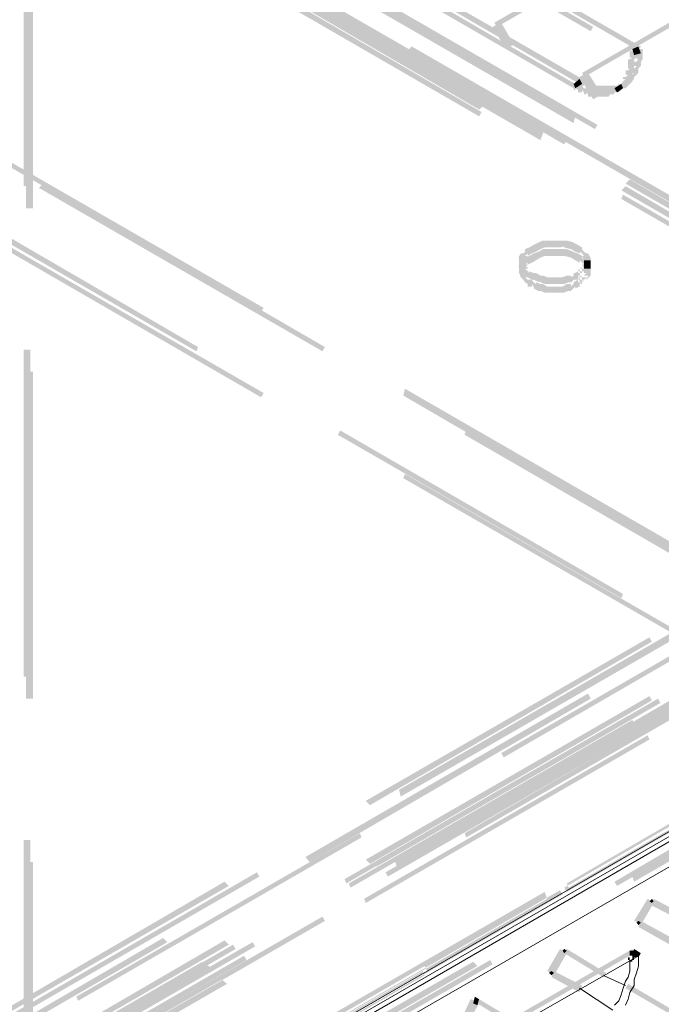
# Model space of a CAD drawing. Header units: millimetres. Extents: x -91 to 1961, y -1152 to 358.
# Tile 642 of 656: x 246 to 258, y 107 to 126. Entities that reach past the tile are written whole.
import ezdxf

# ---------------------------------------------------------------- set-up
doc = ezdxf.new("R2010")
doc.units = ezdxf.units.MM
doc.header["$MEASUREMENT"] = 0
doc.layers.get('0').update_dxf_attribs({"linetype": 'CONTINUOUS'})

msp = doc.modelspace()

# ---------------------------------------------------------------- hatches: boundary and pattern name
at = {"true_color": 0xaaaaaa}
h = msp.add_hatch(color=253, dxfattribs=at)
h.paths.add_polyline_path([(245.589, 103.682), (245.589, 110.035), (245.722, 110.035), (245.722, 103.682)])
h.paths.add_polyline_path([(245.589, 113.212), (245.589, 119.565), (245.722, 119.565), (245.722, 113.212)])
h.paths.add_polyline_path([(245.589, 122.741), (245.589, 129.094), (245.722, 129.094), (245.722, 122.741)])
h.paths.add_polyline_path([(245.589, 132.271), (245.589, 138.624), (245.722, 138.624), (245.722, 132.271)])
h.paths.add_polyline_path([(245.589, 141.801), (245.589, 147.773), (245.722, 147.773), (245.722, 141.801)])
h = msp.add_hatch(color=253, dxfattribs=at)
h.paths.add_polyline_path([(245.771, 147.724), (245.771, 141.371), (245.639, 141.371), (245.639, 147.724)])
h.paths.add_polyline_path([(245.771, 138.194), (245.771, 131.841), (245.639, 131.841), (245.639, 138.194)])
h.paths.add_polyline_path([(245.771, 128.664), (245.771, 122.311), (245.639, 122.311), (245.639, 128.664)])
h.paths.add_polyline_path([(245.771, 119.135), (245.771, 112.781), (245.639, 112.781), (245.639, 119.135)])
h.paths.add_polyline_path([(245.771, 109.605), (245.771, 103.649), (245.639, 103.649), (245.639, 109.605)])
h = msp.add_hatch(color=253, dxfattribs=at)
h.paths.add_polyline_path([(279.307, 110.085), (273.798, 113.261), (273.848, 113.344), (279.357, 110.167)])
h.paths.add_polyline_path([(271.052, 114.816), (265.542, 117.993), (265.592, 118.076), (271.101, 114.899)])
h.paths.add_polyline_path([(262.796, 119.614), (257.286, 122.791), (257.369, 122.874), (262.829, 119.697)])
h.paths.add_polyline_path([(254.54, 124.346), (249.064, 127.523), (249.113, 127.605), (254.623, 124.429)])
h.paths.add_polyline_path([(246.317, 129.144), (240.808, 132.321), (240.857, 132.403), (246.367, 129.227)])
h.paths.add_polyline_path([(238.061, 133.925), (236.44, 134.852), (236.49, 134.935), (238.095, 134.008)])
h = msp.add_hatch(color=253, dxfattribs=at)
h.paths.add_polyline_path([(236.622, 135.017), (242.131, 131.808), (242.082, 131.725), (236.572, 134.935)])
h.paths.add_polyline_path([(244.878, 130.236), (250.387, 127.059), (250.338, 126.977), (244.828, 130.153)])
h.paths.add_polyline_path([(253.134, 125.455), (258.643, 122.278), (258.56, 122.195), (253.051, 125.372)])
h.paths.add_polyline_path([(261.356, 120.706), (266.866, 117.53), (266.816, 117.447), (261.307, 120.624)])
h.paths.add_polyline_path([(269.612, 115.925), (275.121, 112.748), (275.072, 112.666), (269.562, 115.842)])
h.paths.add_polyline_path([(277.868, 111.177), (279.473, 110.25), (279.44, 110.167), (277.835, 111.061)])
h = msp.add_hatch(color=253, dxfattribs=at)
h.paths.add_polyline_path([(279.225, 109.952), (273.715, 113.129), (273.765, 113.212), (279.274, 110.035)])
h.paths.add_polyline_path([(270.969, 114.701), (265.459, 117.877), (265.509, 117.96), (271.002, 114.783)])
h.paths.add_polyline_path([(262.713, 119.482), (257.204, 122.659), (257.286, 122.741), (262.746, 119.565)])
h.paths.add_polyline_path([(254.441, 124.23), (248.981, 127.407), (249.031, 127.49), (254.54, 124.313)])
h.paths.add_polyline_path([(246.234, 129.012), (240.725, 132.188), (240.775, 132.271), (246.268, 129.094)])
h.paths.add_polyline_path([(237.979, 133.793), (236.357, 134.736), (236.407, 134.819), (238.012, 133.876)])
h = msp.add_hatch(color=253, dxfattribs=at)
h.paths.add_polyline_path([(255.218, 121.302), (255.334, 121.302), (255.334, 121.136), (255.218, 121.136)])
h.paths.add_polyline_path([(236.324, 134.604), (236.44, 134.604), (236.44, 134.438), (236.324, 134.438)])
h = msp.add_hatch(color=253, dxfattribs=at)
h.paths.add_polyline_path([(279.225, 109.82), (273.715, 112.963), (273.765, 113.079), (279.274, 109.903)])
h.paths.add_polyline_path([(270.969, 114.568), (265.459, 117.745), (265.509, 117.827), (271.002, 114.651)])
h.paths.add_polyline_path([(262.713, 119.317), (257.204, 122.493), (257.237, 122.576), (262.746, 119.399)])
h.paths.add_polyline_path([(254.441, 124.098), (248.948, 127.274), (249.031, 127.357), (254.49, 124.181)])
h.paths.add_polyline_path([(246.185, 128.846), (240.675, 132.023), (240.775, 132.106), (246.268, 128.929)])
h.paths.add_polyline_path([(237.929, 133.628), (236.357, 134.554), (236.407, 134.637), (238.012, 133.71)])
h = msp.add_hatch(color=253, dxfattribs=at)
h.paths.add_polyline_path([(242.975, 131.89), (248.485, 128.714), (248.435, 128.631), (242.926, 131.808)])
h.paths.add_polyline_path([(251.231, 127.109), (256.74, 123.932), (256.691, 123.85), (251.181, 127.026)])
h.paths.add_polyline_path([(259.487, 122.361), (264.996, 119.184), (264.947, 119.101), (259.454, 122.278)])
h.paths.add_polyline_path([(267.743, 117.579), (272.838, 114.651), (272.789, 114.568), (267.66, 117.497)])
h = msp.add_hatch(color=253, dxfattribs=at)
h.paths.add_polyline_path([(272.789, 114.485), (267.279, 117.662), (267.329, 117.745), (272.838, 114.568)])
h.paths.add_polyline_path([(264.533, 119.234), (259.024, 122.41), (259.073, 122.493), (264.566, 119.317)])
h.paths.add_polyline_path([(256.277, 123.966), (250.768, 127.142), (250.801, 127.274), (256.31, 124.098)])
h.paths.add_polyline_path([(248.005, 128.764), (242.926, 131.725), (242.975, 131.808), (248.054, 128.846)])
h = msp.add_hatch(color=253, dxfattribs=at)
h.paths.add_polyline_path([(272.16, 114.237), (266.651, 117.414), (266.684, 117.497), (272.193, 114.32)])
h.paths.add_polyline_path([(263.888, 118.969), (258.395, 122.146), (258.428, 122.228), (263.937, 119.052)])
h.paths.add_polyline_path([(255.632, 123.717), (250.122, 126.894), (250.172, 127.026), (255.681, 123.85)])
h.paths.add_polyline_path([(247.376, 128.499), (242.297, 131.46), (242.33, 131.56), (247.426, 128.582)])
h = msp.add_hatch(color=253, dxfattribs=at)
h.paths.add_polyline_path([(272.16, 114.138), (266.651, 117.315), (266.684, 117.414), (272.193, 114.237)])
h.paths.add_polyline_path([(263.888, 118.886), (258.395, 122.063), (258.428, 122.146), (263.937, 118.969)])
h.paths.add_polyline_path([(255.632, 123.635), (250.122, 126.811), (250.172, 126.944), (255.681, 123.767)])
h.paths.add_polyline_path([(247.376, 128.416), (242.297, 131.378), (242.33, 131.46), (247.426, 128.499)])
h = msp.add_hatch(color=253, dxfattribs=at)
h.paths.add_polyline_path([(242.38, 131.593), (247.889, 128.416), (247.839, 128.333), (242.33, 131.51)])
h.paths.add_polyline_path([(250.635, 126.811), (256.145, 123.635), (256.095, 123.552), (250.602, 126.729)])
h.paths.add_polyline_path([(258.891, 122.063), (264.401, 118.886), (264.367, 118.804), (258.858, 121.98)])
h.paths.add_polyline_path([(267.147, 117.282), (272.243, 114.353), (272.193, 114.27), (267.064, 117.199)])
h = msp.add_hatch(color=253, dxfattribs=at)
h.paths.add_polyline_path([(272.193, 114.237), (266.684, 117.414), (266.733, 117.497), (272.243, 114.32)])
h.paths.add_polyline_path([(263.937, 118.969), (258.428, 122.146), (258.478, 122.228), (263.97, 119.052)])
h.paths.add_polyline_path([(255.681, 123.767), (250.172, 126.944), (250.255, 127.026), (255.715, 123.85)])
h.paths.add_polyline_path([(247.459, 128.499), (242.38, 131.46), (242.413, 131.56), (247.508, 128.582)])
for points in [[(251.148, 129.012), (256.658, 125.835), (256.608, 125.752), (251.099, 128.929)], [(254.738, 125.918), (260.248, 129.094), (260.297, 129.012), (254.788, 125.835)], [(257.535, 125.372), (252.042, 128.548), (252.075, 128.631), (257.584, 125.455)], [(256.443, 124.942), (261.952, 128.118), (261.985, 128.036), (256.476, 124.859)], [(256.277, 124.644), (252.24, 126.977), (252.29, 127.059), (256.31, 124.727)], [(252.422, 127.142), (256.443, 124.826), (256.393, 124.727), (252.373, 127.059)], [(254.871, 125.918), (255.119, 125.488), (255.036, 125.455), (254.788, 125.885)], [(254.954, 125.405), (254.705, 125.835), (254.788, 125.885), (255.036, 125.455)], [(257.204, 124.694), (257.237, 124.727), (257.237, 124.776), (257.286, 124.776), (257.286, 124.727), (257.336, 124.776), (257.286, 124.776), (257.286, 124.826), (257.336, 124.859), (257.369, 124.859), (257.336, 124.826), (257.336, 124.859), (257.369, 124.859), (257.419, 124.909), (257.452, 124.942), (257.419, 124.942), (257.419, 124.991), (257.419, 125.024), (257.452, 125.024), (257.501, 125.074), (257.452, 125.074), (257.452, 125.107), (257.452, 125.157), (257.501, 125.157), (257.535, 125.206), (257.501, 125.206), (257.501, 125.289), (257.501, 125.322), (257.501, 125.372), (257.501, 125.405), (257.617, 125.405), (257.617, 125.372), (257.617, 125.322), (257.617, 125.289), (257.617, 125.206), (257.584, 125.157), (257.535, 125.107), (257.584, 125.157), (257.584, 125.107), (257.584, 125.074), (257.535, 125.024), (257.501, 124.991), (257.535, 125.024), (257.535, 124.991), (257.535, 124.942), (257.501, 124.909), (257.452, 124.859), (257.419, 124.826), (257.452, 124.859), (257.452, 124.826), (257.369, 124.727), (257.336, 124.727), (257.419, 124.826), (257.419, 124.776), (257.369, 124.727), (257.336, 124.694), (257.286, 124.644), (257.237, 124.644), (257.286, 124.694), (257.237, 124.644)], [(257.584, 125.322), (257.452, 125.289), (257.419, 125.405), (257.535, 125.455)], [(256.443, 124.727), (256.31, 124.644), (256.277, 124.727), (256.393, 124.826)], [(256.658, 124.429), (256.393, 124.859), (256.476, 124.909), (256.74, 124.478)], [(256.393, 124.826), (256.476, 124.826), (256.525, 124.776), (256.558, 124.727), (256.608, 124.694), (256.558, 124.727), (256.608, 124.727), (256.658, 124.727), (256.691, 124.694), (256.74, 124.644), (256.691, 124.694), (256.74, 124.694), (256.823, 124.694), (256.856, 124.694), (256.906, 124.694), (256.955, 124.694), (256.989, 124.694), (257.038, 124.694), (257.071, 124.694), (257.121, 124.694), (257.154, 124.694), (257.121, 124.644), (257.121, 124.694), (257.154, 124.727), (257.204, 124.727), (257.204, 124.611), (257.154, 124.611), (257.237, 124.694), (257.237, 124.644), (257.154, 124.561), (257.121, 124.561), (257.071, 124.561), (257.038, 124.561), (256.989, 124.561), (256.955, 124.561), (256.906, 124.561), (256.856, 124.561), (256.823, 124.561), (256.74, 124.561), (256.691, 124.561), (256.691, 124.611), (256.658, 124.644), (256.658, 124.611), (256.608, 124.611), (256.558, 124.611), (256.558, 124.644), (256.525, 124.694), (256.476, 124.727), (256.476, 124.694), (256.393, 124.694)], [(256.558, 124.942), (256.823, 124.528), (256.74, 124.478), (256.476, 124.909)], [(256.277, 124.727), (256.31, 124.727), (256.36, 124.694), (256.393, 124.644), (256.36, 124.694), (256.443, 124.694), (256.476, 124.644), (256.525, 124.611), (256.476, 124.644), (256.525, 124.644), (256.558, 124.611), (256.608, 124.561), (256.558, 124.611), (256.608, 124.611), (256.658, 124.611), (256.691, 124.611), (256.74, 124.611), (256.773, 124.611), (256.823, 124.611), (256.856, 124.611), (256.906, 124.611), (256.955, 124.611), (256.955, 124.561), (256.989, 124.611), (256.989, 124.644), (257.038, 124.644), (257.071, 124.644), (257.071, 124.528), (257.038, 124.528), (256.989, 124.528), (257.038, 124.561), (256.989, 124.528), (256.955, 124.478), (256.906, 124.478), (256.856, 124.478), (256.823, 124.478), (256.773, 124.478), (256.74, 124.478), (256.691, 124.478), (256.658, 124.478), (256.608, 124.478), (256.558, 124.478), (256.558, 124.528), (256.525, 124.561), (256.525, 124.528), (256.476, 124.528), (256.476, 124.561), (256.443, 124.611), (256.443, 124.561), (256.36, 124.561), (256.36, 124.611), (256.31, 124.644), (256.31, 124.611), (256.277, 124.611)], [(257.237, 124.644), (257.121, 124.561), (257.071, 124.644), (257.204, 124.727)], [(256.476, 121.302), (256.476, 121.352), (256.476, 121.302), (256.443, 121.385), (256.476, 121.385), (256.443, 121.434), (256.393, 121.467), (256.393, 121.434), (256.31, 121.467), (256.227, 121.517), (256.095, 121.55), (256.095, 121.567), (256.012, 121.55), (255.897, 121.55), (255.797, 121.55), (255.681, 121.55), (255.715, 121.55), (255.632, 121.517), (255.549, 121.467), (255.466, 121.434), (255.384, 121.385), (255.384, 121.434), (255.334, 121.385), (255.384, 121.385), (255.334, 121.302), (255.334, 121.352), (255.334, 121.302), (255.218, 121.302), (255.218, 121.352), (255.202, 121.352), (255.251, 121.434), (255.301, 121.434), (255.334, 121.467), (255.334, 121.517), (255.417, 121.55), (255.5, 121.6), (255.599, 121.649), (255.681, 121.682), (255.797, 121.682), (255.897, 121.682), (256.012, 121.682), (256.095, 121.682), (256.145, 121.682), (256.277, 121.649), (256.261, 121.649), (256.36, 121.6), (256.443, 121.55), (256.443, 121.517), (256.476, 121.467), (256.525, 121.434), (256.558, 121.434), (256.608, 121.352), (256.608, 121.302)], [(256.476, 121.136), (256.476, 121.17), (256.476, 121.136), (256.443, 121.219), (256.476, 121.219), (256.443, 121.252), (256.393, 121.302), (256.393, 121.252), (256.31, 121.302), (256.227, 121.352), (256.095, 121.385), (256.012, 121.385), (255.897, 121.385), (255.797, 121.385), (255.681, 121.385), (255.715, 121.385), (255.632, 121.352), (255.549, 121.302), (255.466, 121.252), (255.384, 121.219), (255.384, 121.252), (255.334, 121.219), (255.384, 121.219), (255.334, 121.136), (255.334, 121.17), (255.334, 121.136), (255.218, 121.136), (255.218, 121.17), (255.202, 121.186), (255.251, 121.252), (255.301, 121.252), (255.334, 121.302), (255.334, 121.352), (255.417, 121.385), (255.5, 121.434), (255.599, 121.467), (255.681, 121.517), (255.797, 121.517), (255.897, 121.517), (256.012, 121.517), (256.095, 121.517), (256.145, 121.517), (256.277, 121.467), (256.261, 121.467), (256.36, 121.434), (256.443, 121.385), (256.443, 121.352), (256.476, 121.302), (256.525, 121.252), (256.558, 121.252), (256.608, 121.17), (256.608, 121.186), (256.608, 121.136)], [(255.334, 121.302), (255.334, 121.219), (255.301, 121.219), (255.334, 121.17), (255.384, 121.17), (255.384, 121.136), (255.334, 121.136), (255.384, 121.087), (255.417, 121.054), (255.417, 121.087), (255.5, 121.054), (255.466, 121.054), (255.5, 121.054), (255.549, 121.054), (255.632, 121.004), (255.599, 121.004), (255.632, 121.004), (255.681, 121.004), (255.764, 120.971), (255.715, 120.971), (255.797, 120.971), (255.897, 120.971), (255.979, 120.971), (256.062, 120.971), (256.145, 121.004), (256.227, 121.004), (256.227, 120.971), (256.277, 121.004), (256.277, 121.054), (256.36, 121.054), (256.36, 120.921), (256.277, 120.921), (256.31, 120.971), (256.277, 120.921), (256.227, 120.872), (256.145, 120.872), (256.178, 120.872), (256.095, 120.839), (256.062, 120.839), (255.979, 120.839), (255.897, 120.839), (255.797, 120.839), (255.715, 120.839), (255.632, 120.872), (255.632, 120.888), (255.599, 120.872), (255.582, 120.888), (255.5, 120.921), (255.466, 120.921), (255.384, 120.971), (255.384, 121.004), (255.334, 121.054), (255.301, 121.087), (255.251, 121.136), (255.251, 121.17), (255.301, 121.136), (255.251, 121.17), (255.218, 121.219), (255.218, 121.302)], [(255.334, 121.136), (255.334, 121.087), (255.384, 121.004), (255.384, 120.971), (255.334, 120.971), (255.384, 120.921), (255.417, 120.872), (255.384, 120.921), (255.466, 120.921), (255.5, 120.872), (255.549, 120.839), (255.549, 120.872), (255.632, 120.839), (255.599, 120.839), (255.632, 120.839), (255.681, 120.839), (255.764, 120.789), (255.715, 120.789), (255.797, 120.789), (255.897, 120.789), (255.979, 120.789), (256.062, 120.789), (256.145, 120.839), (256.227, 120.839), (256.227, 120.789), (256.277, 120.839), (256.277, 120.872), (256.36, 120.921), (256.393, 120.789), (256.31, 120.756), (256.31, 120.789), (256.277, 120.756), (256.227, 120.706), (256.145, 120.706), (256.178, 120.706), (256.095, 120.673), (256.062, 120.673), (255.979, 120.673), (255.897, 120.673), (255.797, 120.673), (255.715, 120.673), (255.632, 120.706), (255.599, 120.706), (255.582, 120.706), (255.5, 120.756), (255.5, 120.789), (255.466, 120.839), (255.466, 120.789), (255.384, 120.789), (255.384, 120.839), (255.334, 120.872), (255.301, 120.921), (255.251, 120.971), (255.251, 121.004), (255.251, 120.971), (255.218, 121.054), (255.218, 121.087), (255.218, 121.136)], [(256.476, 121.302), (256.476, 121.136), (256.608, 121.136), (256.608, 121.302)], [(257.799, 108.844), (257.535, 108.43), (257.452, 108.463), (257.716, 108.893)], [(257.799, 108.893), (257.832, 108.844), (257.799, 108.811), (257.75, 108.844)], [(257.832, 108.893), (258.643, 108.463), (258.593, 108.347), (257.799, 108.761)], [(257.501, 108.43), (257.75, 108.844), (257.832, 108.811), (257.584, 108.38)], [(257.535, 108.463), (257.584, 108.43), (257.535, 108.38), (257.501, 108.43)], [(258.676, 107.702), (257.535, 108.347), (257.584, 108.463), (258.726, 107.835)], [(257.452, 107.835), (251.942, 104.658), (251.909, 104.741), (257.419, 107.917)], [(256.095, 107.884), (255.847, 107.454), (255.764, 107.487), (256.012, 107.917)], [(256.095, 107.917), (256.145, 107.884), (256.095, 107.835), (256.062, 107.884)], [(256.145, 107.917), (256.906, 107.454), (256.856, 107.371), (256.095, 107.835)], [(257.535, 107.752), (257.419, 107.835), (257.452, 107.917), (257.584, 107.835)], [(255.797, 107.454), (256.062, 107.884), (256.145, 107.835), (255.897, 107.404)], [(255.847, 107.487), (255.897, 107.454), (255.847, 107.404), (255.797, 107.454)], [(256.393, 107.073), (255.847, 107.371), (255.897, 107.487), (256.443, 107.206)], [(257.336, 107.239), (258.643, 106.478), (258.593, 106.395), (257.286, 107.156)], [(254.358, 106.991), (254.441, 106.941), (254.408, 106.825), (254.325, 106.858)], [(254.408, 106.908), (254.192, 106.428), (254.06, 106.478), (254.275, 106.941)], [(254.11, 106.478), (254.358, 106.908), (254.441, 106.858), (254.192, 106.428)], [(254.441, 106.941), (255.218, 106.478), (255.169, 106.395), (254.408, 106.858)]]:
    msp.add_hatch(color=253, dxfattribs=at).paths.add_polyline_path(points)
h = msp.add_hatch(color=253, dxfattribs=at)
h.paths.add_polyline_path([(236.49, 128.333), (241.999, 125.157), (241.949, 125.074), (236.44, 128.251)])
h.paths.add_polyline_path([(244.745, 123.552), (250.255, 120.375), (250.205, 120.293), (244.712, 123.469)])
h.paths.add_polyline_path([(253.001, 118.804), (258.511, 115.627), (258.428, 115.495), (252.968, 118.671)])
h.paths.add_polyline_path([(261.274, 114.022), (266.766, 110.846), (266.684, 110.763), (261.191, 113.939)])
h = msp.add_hatch(color=253, dxfattribs=at)
h.paths.add_polyline_path([(267.925, 110.002), (262.415, 113.178), (262.448, 113.261), (267.958, 110.085)])
h.paths.add_polyline_path([(259.652, 114.734), (254.159, 117.91), (254.192, 117.993), (259.702, 114.816)])
h.paths.add_polyline_path([(251.396, 119.532), (245.887, 122.708), (245.97, 122.791), (251.446, 119.614)])
h.paths.add_polyline_path([(243.141, 124.263), (237.681, 127.44), (237.714, 127.523), (243.223, 124.346)])
h = msp.add_hatch(color=253, dxfattribs=at)
h.paths.add_polyline_path([(265.459, 110.002), (259.95, 113.178), (260, 113.261), (265.509, 110.085)])
h.paths.add_polyline_path([(257.204, 114.734), (251.694, 117.91), (251.744, 117.993), (257.237, 114.816)])
h.paths.add_polyline_path([(248.948, 119.532), (243.438, 122.708), (243.521, 122.791), (248.981, 119.614)])
h.paths.add_polyline_path([(240.725, 124.263), (236.44, 126.762), (236.49, 126.844), (240.775, 124.346)])
h = msp.add_hatch(color=253, dxfattribs=at)
h.paths.add_polyline_path([(236.49, 126.679), (241.999, 123.502), (241.949, 123.42), (236.44, 126.596)])
h.paths.add_polyline_path([(244.745, 121.897), (250.255, 118.721), (250.205, 118.638), (244.712, 121.815)])
h.paths.add_polyline_path([(253.001, 117.149), (258.511, 113.973), (258.478, 113.89), (252.968, 117.066)])
h.paths.add_polyline_path([(261.274, 112.368), (265.509, 109.952), (265.459, 109.869), (261.224, 112.285)])
h = msp.add_hatch(color=253, dxfattribs=at)
h.paths.add_polyline_path([(257.071, 124.611), (257.121, 124.644), (257.154, 124.611), (257.121, 124.561)])
h.paths.add_polyline_path([(257.121, 124.644), (257.154, 124.694), (257.204, 124.727), (257.204, 124.776), (257.237, 124.776), (257.204, 124.727), (257.204, 124.776), (257.237, 124.776), (257.286, 124.826), (257.237, 124.826), (257.237, 124.859), (257.286, 124.859), (257.336, 124.909), (257.286, 124.909), (257.286, 124.942), (257.286, 124.991), (257.336, 124.991), (257.369, 125.024), (257.336, 125.024), (257.336, 125.074), (257.336, 125.107), (257.336, 125.206), (257.369, 125.206), (257.419, 125.24), (257.369, 125.24), (257.369, 125.289), (257.369, 125.372), (257.501, 125.372), (257.501, 125.289), (257.501, 125.24), (257.452, 125.206), (257.419, 125.157), (257.452, 125.206), (257.452, 125.107), (257.452, 125.074), (257.452, 125.024), (257.419, 124.991), (257.369, 124.942), (257.419, 124.991), (257.419, 124.942), (257.419, 124.909), (257.369, 124.859), (257.336, 124.826), (257.369, 124.859), (257.369, 124.826), (257.336, 124.776), (257.286, 124.727), (257.336, 124.776), (257.336, 124.727), (257.237, 124.644), (257.204, 124.644), (257.237, 124.694), (257.204, 124.644), (257.154, 124.611)])
h = msp.add_hatch(color=253, dxfattribs=at)
h.paths.add_polyline_path([(274.311, 123.469), (268.801, 120.243), (268.768, 120.326), (274.278, 123.552)])
h.paths.add_polyline_path([(266.055, 118.671), (260.546, 115.495), (260.513, 115.577), (266.005, 118.754)])
h.paths.add_polyline_path([(257.799, 113.89), (252.323, 110.713), (252.24, 110.796), (257.75, 113.973)])
h.paths.add_polyline_path([(249.577, 109.142), (244.067, 105.965), (244.034, 106.048), (249.494, 109.224)])
h.paths.add_polyline_path([(241.321, 104.36), (236.275, 101.481), (236.242, 101.564), (241.271, 104.443)])
h = msp.add_hatch(color=253, dxfattribs=at)
h.paths.add_polyline_path([(236.357, 101.481), (241.867, 104.658), (241.916, 104.575), (236.407, 101.399)])
h.paths.add_polyline_path([(244.63, 106.23), (250.122, 109.406), (250.172, 109.324), (244.663, 106.147)])
h.paths.add_polyline_path([(252.885, 111.011), (258.395, 114.188), (258.428, 114.055), (252.919, 110.879)])
h.paths.add_polyline_path([(261.092, 115.759), (266.601, 118.936), (266.684, 118.853), (261.191, 115.677)])
h.paths.add_polyline_path([(269.364, 120.541), (274.443, 123.469), (274.476, 123.37), (269.397, 120.408)])
h = msp.add_hatch(color=253, dxfattribs=at)
h.paths.add_polyline_path([(274.311, 122.311), (268.801, 119.101), (268.768, 119.184), (274.278, 122.41)])
h.paths.add_polyline_path([(266.055, 117.53), (260.546, 114.353), (260.513, 114.436), (266.005, 117.612)])
h.paths.add_polyline_path([(257.799, 112.748), (252.323, 109.572), (252.24, 109.654), (257.75, 112.831)])
h.paths.add_polyline_path([(249.577, 108), (244.067, 104.823), (244.034, 104.906), (249.494, 108.083)])
h.paths.add_polyline_path([(241.321, 103.219), (236.275, 100.34), (236.242, 100.422), (241.271, 103.301)])
h = msp.add_hatch(color=253, dxfattribs=at)
h.paths.add_polyline_path([(236.275, 100.125), (241.784, 103.301), (241.834, 103.219), (236.324, 100.042)])
h.paths.add_polyline_path([(244.53, 104.873), (250.04, 108.05), (250.089, 107.967), (244.58, 104.79)])
h.paths.add_polyline_path([(252.803, 109.654), (258.296, 112.831), (258.345, 112.699), (252.836, 109.522)])
h.paths.add_polyline_path([(261.009, 114.403), (266.518, 117.579), (266.601, 117.497), (261.092, 114.32)])
h.paths.add_polyline_path([(269.265, 119.184), (274.658, 122.278), (274.691, 122.195), (269.364, 119.052)])
h = msp.add_hatch(color=253, dxfattribs=at)
h.paths.add_polyline_path([(274.476, 122.228), (268.983, 119.052), (268.934, 119.135), (274.443, 122.311)])
h.paths.add_polyline_path([(266.22, 117.447), (260.711, 114.27), (260.678, 114.353), (266.187, 117.53)])
h.paths.add_polyline_path([(257.965, 112.699), (252.455, 109.522), (252.422, 109.605), (257.915, 112.781)])
h.paths.add_polyline_path([(249.709, 107.917), (244.249, 104.741), (244.15, 104.823), (249.659, 108)])
h.paths.add_polyline_path([(241.486, 103.169), (236.407, 100.257), (236.357, 100.34), (241.403, 103.252)])
h = msp.add_hatch(color=253, dxfattribs=at)
h.paths.add_polyline_path([(273.12, 122.361), (267.627, 119.135), (267.577, 119.267), (273.086, 122.443)])
h.paths.add_polyline_path([(264.864, 117.579), (259.354, 114.403), (259.321, 114.485), (264.831, 117.662)])
h.paths.add_polyline_path([(256.608, 112.781), (251.148, 109.605), (251.066, 109.704), (256.558, 112.881)])
h.paths.add_polyline_path([(248.385, 108.05), (242.892, 104.873), (242.843, 104.956), (248.303, 108.132)])
h.paths.add_polyline_path([(240.13, 103.252), (238.31, 102.242), (238.277, 102.325), (240.096, 103.351)])
h = msp.add_hatch(color=253, dxfattribs=at)
h.paths.add_polyline_path([(238.359, 102.242), (243.852, 105.419), (243.902, 105.287), (238.392, 102.16)])
h.paths.add_polyline_path([(246.615, 106.991), (252.124, 110.167), (252.157, 110.085), (246.648, 106.908)])
h.paths.add_polyline_path([(254.871, 111.723), (260.38, 114.899), (260.413, 114.816), (254.92, 111.64)])
h.paths.add_polyline_path([(263.094, 116.52), (268.603, 119.697), (268.686, 119.614), (263.176, 116.438)])
h.paths.add_polyline_path([(271.349, 121.252), (273.219, 122.361), (273.252, 122.278), (271.432, 121.17)])
h = msp.add_hatch(color=253, dxfattribs=at)
h.paths.add_polyline_path([(274.691, 122.03), (269.182, 118.853), (269.149, 118.936), (274.658, 122.113)])
h.paths.add_polyline_path([(266.436, 117.232), (260.926, 114.055), (260.893, 114.138), (266.386, 117.315)])
h.paths.add_polyline_path([(258.18, 112.5), (252.67, 109.324), (252.621, 109.406), (258.13, 112.583)])
h.paths.add_polyline_path([(249.924, 107.702), (244.448, 104.526), (244.365, 104.608), (249.874, 107.785)])
h.paths.add_polyline_path([(241.701, 102.97), (236.324, 99.877), (236.275, 99.959), (241.619, 103.053)])
h = msp.add_hatch(color=253, dxfattribs=at)
h.paths.add_polyline_path([(279.473, 121.931), (273.98, 118.754), (273.93, 118.853), (279.44, 122.03)])
h.paths.add_polyline_path([(271.217, 117.149), (265.708, 113.973), (265.674, 114.055), (271.184, 117.232)])
h.paths.add_polyline_path([(262.961, 112.401), (257.452, 109.224), (257.419, 109.324), (262.912, 112.5)])
h.paths.add_polyline_path([(254.705, 107.619), (249.196, 104.443), (249.146, 104.526), (254.656, 107.702)])
h.paths.add_polyline_path([(246.483, 102.871), (240.973, 99.695), (240.891, 99.794), (246.4, 102.97)])
h.paths.add_polyline_path([(238.227, 98.09), (236.324, 97.031), (236.275, 97.114), (238.144, 98.172)])
h = msp.add_hatch(color=253, dxfattribs=at)
h.paths.add_polyline_path([(279.142, 121.897), (273.632, 118.671), (273.599, 118.804), (279.092, 121.98)])
h.paths.add_polyline_path([(270.886, 117.116), (265.377, 113.939), (265.327, 114.022), (270.836, 117.199)])
h.paths.add_polyline_path([(262.63, 112.318), (257.121, 109.142), (257.071, 109.224), (262.581, 112.45)])
h.paths.add_polyline_path([(254.408, 107.586), (248.898, 104.41), (248.815, 104.492), (254.325, 107.669)])
h.paths.add_polyline_path([(246.152, 102.788), (240.642, 99.612), (240.593, 99.695), (246.102, 102.871)])
h.paths.add_polyline_path([(237.896, 98.057), (236.539, 97.296), (236.49, 97.378), (237.846, 98.139)])
h = msp.add_hatch(color=253, dxfattribs=at)
h.paths.add_polyline_path([(273.897, 121.897), (268.388, 118.721), (268.338, 118.804), (273.848, 121.98)])
h.paths.add_polyline_path([(265.625, 117.116), (260.132, 113.939), (260.082, 114.022), (265.592, 117.199)])
h.paths.add_polyline_path([(257.369, 112.368), (251.86, 109.191), (251.827, 109.274), (257.336, 112.45)])
h.paths.add_polyline_path([(249.113, 107.586), (243.604, 104.41), (243.571, 104.492), (249.064, 107.669)])
h.paths.add_polyline_path([(240.857, 102.838), (237.549, 100.935), (237.499, 101.018), (240.808, 102.921)])
h = msp.add_hatch(color=253, dxfattribs=at)
h.paths.add_polyline_path([(273.98, 121.848), (268.471, 118.638), (268.421, 118.754), (273.93, 121.931)])
h.paths.add_polyline_path([(265.708, 117.066), (260.215, 113.89), (260.165, 113.973), (265.674, 117.149)])
h.paths.add_polyline_path([(257.452, 112.285), (251.942, 109.108), (251.909, 109.191), (257.419, 112.368)])
h.paths.add_polyline_path([(249.246, 107.537), (243.736, 104.36), (243.654, 104.443), (249.146, 107.619)])
h.paths.add_polyline_path([(240.973, 102.755), (237.681, 100.886), (237.631, 100.968), (240.94, 102.838)])
h = msp.add_hatch(color=253, dxfattribs=at)
h.paths.add_polyline_path([(237.631, 100.638), (243.141, 103.814), (243.19, 103.731), (237.681, 100.555)])
h.paths.add_polyline_path([(245.887, 105.369), (251.396, 108.546), (251.446, 108.463), (245.937, 105.287)])
h.paths.add_polyline_path([(254.159, 110.167), (259.619, 113.344), (259.702, 113.261), (254.192, 110.085)])
h.paths.add_polyline_path([(262.366, 114.899), (267.875, 118.076), (267.925, 117.993), (262.448, 114.816)])
h.paths.add_polyline_path([(270.621, 119.697), (274.228, 121.765), (274.278, 121.682), (270.671, 119.614)])
h = msp.add_hatch(color=253, dxfattribs=at)
h.paths.add_polyline_path([(274.278, 121.55), (268.768, 118.34), (268.719, 118.473), (274.228, 121.649)])
h.paths.add_polyline_path([(266.005, 116.769), (260.513, 113.592), (260.463, 113.675), (265.972, 116.851)])
h.paths.add_polyline_path([(257.75, 111.987), (252.24, 108.811), (252.207, 108.893), (257.716, 112.07)])
h.paths.add_polyline_path([(249.543, 107.239), (244.034, 104.062), (243.951, 104.145), (249.444, 107.322)])
h.paths.add_polyline_path([(241.271, 102.457), (237.681, 100.422), (237.631, 100.505), (241.238, 102.54)])
h = msp.add_hatch(color=253, dxfattribs=at)
h.paths.add_polyline_path([(256.31, 121.004), (256.31, 121.054), (256.36, 121.087), (256.393, 121.087), (256.393, 120.971), (256.36, 120.971), (256.443, 121.054), (256.443, 121.004)])
h.paths.add_polyline_path([(256.36, 121.054), (256.36, 121.087), (256.393, 121.136), (256.443, 121.136), (256.443, 121.004), (256.393, 121.004), (256.476, 121.087), (256.476, 121.054)])
h.paths.add_polyline_path([(256.393, 121.087), (256.393, 121.136), (256.443, 121.17), (256.476, 121.17), (256.476, 121.054), (256.443, 121.054), (256.525, 121.136), (256.525, 121.087)])
h.paths.add_polyline_path([(256.443, 121.136), (256.443, 121.17), (256.558, 121.17), (256.558, 121.136)])
h.paths.add_polyline_path([(256.476, 121.219), (256.525, 121.219), (256.476, 121.17), (256.476, 121.219), (256.608, 121.219), (256.608, 121.17), (256.525, 121.087), (256.476, 121.087)])
h.paths.add_polyline_path([(256.476, 121.219), (256.476, 121.252), (256.608, 121.252), (256.608, 121.219)])
h.paths.add_polyline_path([(256.476, 121.252), (256.476, 121.302), (256.608, 121.302), (256.608, 121.252)])
h = msp.add_hatch(color=253, dxfattribs=at)
h.paths.add_polyline_path([(256.36, 120.921), (256.393, 120.921), (256.393, 120.789), (256.36, 120.789)])
h.paths.add_polyline_path([(256.36, 120.872), (256.36, 120.921), (256.393, 120.971), (256.443, 120.971), (256.443, 120.839), (256.393, 120.839), (256.476, 120.921), (256.476, 120.872)])
h.paths.add_polyline_path([(256.393, 120.921), (256.393, 120.971), (256.443, 121.004), (256.476, 121.004), (256.476, 120.872), (256.443, 120.872), (256.525, 120.971), (256.525, 120.921)])
h.paths.add_polyline_path([(256.443, 120.971), (256.443, 121.004), (256.558, 121.004), (256.558, 120.971)])
h.paths.add_polyline_path([(256.476, 121.054), (256.525, 121.054), (256.476, 121.004), (256.476, 121.054), (256.608, 121.054), (256.608, 121.004), (256.525, 120.921), (256.476, 120.921)])
h.paths.add_polyline_path([(256.476, 121.054), (256.476, 121.087), (256.608, 121.087), (256.608, 121.054)])
h.paths.add_polyline_path([(256.476, 121.087), (256.476, 121.136), (256.608, 121.136), (256.608, 121.087)])
h = msp.add_hatch(color=253, dxfattribs=at)
h.paths.add_polyline_path([(239.617, 99.661), (245.126, 102.838), (245.176, 102.755), (239.666, 99.579)])
h.paths.add_polyline_path([(247.889, 104.41), (253.382, 107.586), (253.431, 107.487), (247.922, 104.31)])
h.paths.add_polyline_path([(256.145, 109.191), (261.604, 112.368), (261.687, 112.285), (256.178, 109.108)])
h.paths.add_polyline_path([(264.367, 113.939), (269.86, 117.116), (269.91, 117.017), (264.45, 113.84)])
h.paths.add_polyline_path([(272.623, 118.721), (276.213, 120.789), (276.263, 120.706), (272.656, 118.638)])
h = msp.add_hatch(color=253, dxfattribs=at)
h.paths.add_polyline_path([(239.584, 99.579), (245.093, 102.755), (245.126, 102.673), (239.617, 99.496)])
h.paths.add_polyline_path([(247.839, 104.31), (253.349, 107.487), (253.382, 107.404), (247.889, 104.228)])
h.paths.add_polyline_path([(256.095, 109.108), (261.571, 112.285), (261.654, 112.202), (256.145, 109.026)])
h.paths.add_polyline_path([(264.318, 113.84), (269.827, 117.017), (269.86, 116.934), (264.401, 113.757)])
h.paths.add_polyline_path([(272.574, 118.638), (276.18, 120.706), (276.213, 120.624), (272.623, 118.555)])
h = msp.add_hatch(color=253, dxfattribs=at)
h.paths.add_polyline_path([(272.276, 118.473), (266.766, 115.247), (266.733, 115.379), (272.243, 118.555)])
h.paths.add_polyline_path([(264.02, 113.675), (258.511, 110.498), (258.478, 110.581), (263.97, 113.757)])
h.paths.add_polyline_path([(255.764, 108.893), (250.255, 105.717), (250.205, 105.849), (255.715, 109.026)])
h.paths.add_polyline_path([(247.542, 104.145), (242.214, 101.101), (242.164, 101.184), (247.459, 104.228)])
h = msp.add_hatch(color=253, dxfattribs=at)
h.paths.add_polyline_path([(242.247, 101.134), (247.757, 104.31), (247.806, 104.228), (242.297, 101.051)])
h.paths.add_polyline_path([(250.503, 105.882), (256.012, 109.059), (256.062, 108.976), (250.553, 105.8)])
h.paths.add_polyline_path([(258.775, 110.664), (264.235, 113.84), (264.318, 113.757), (258.808, 110.581)])
h.paths.add_polyline_path([(266.982, 115.412), (272.325, 118.506), (272.359, 118.423), (267.064, 115.329)])
h = msp.add_hatch(color=253, dxfattribs=at)
h.paths.add_polyline_path([(257.336, 107.702), (257.336, 107.752), (257.452, 107.752), (257.452, 107.702)])
h.paths.add_polyline_path([(257.369, 107.785), (257.419, 107.785), (257.419, 107.669), (257.369, 107.669)])
h.paths.add_polyline_path([(257.369, 107.752), (257.369, 107.785), (257.501, 107.785), (257.501, 107.752)])
h.paths.add_polyline_path([(257.369, 107.785), (257.369, 107.835), (257.501, 107.835), (257.501, 107.785)])
h.paths.add_polyline_path([(257.369, 107.835), (257.369, 107.884), (257.501, 107.884), (257.501, 107.835)])

# ---------------------------------------------------------------- linework, layer by layer
at = {"color": 7, "linetype": 'Continuous', "lineweight": 5}
for points in [[(236.44, 96.998), (279.605, 121.897), (279.605, 121.897)], [(276.726, 120.756), (239.071, 98.983), (239.071, 98.983)], [(276.296, 120.673), (239.716, 99.579), (239.716, 99.579)]]:
    msp.add_lwpolyline(points, dxfattribs=at)
at = {"color": 7, "linetype": 'Continuous', "lineweight": 20}
for points in [[(239.617, 99.413), (276.213, 120.541), (276.213, 120.541)], [(251.264, 104.195), (257.535, 107.785), (257.535, 107.785)], [(257.535, 107.702), (257.535, 107.785), (257.535, 107.785)], [(257.369, 107.619), (257.369, 107.702), (257.369, 107.702)], [(257.369, 107.487), (257.369, 107.619), (257.369, 107.619)], [(257.501, 107.454), (257.535, 107.586), (257.535, 107.586)], [(257.535, 107.586), (257.535, 107.702), (257.535, 107.702)], [(256.856, 107.404), (257.286, 107.206), (257.286, 107.206)], [(257.286, 107.289), (257.336, 107.371), (257.336, 107.371)], [(257.336, 107.371), (257.369, 107.487), (257.369, 107.487)], [(257.452, 107.322), (257.501, 107.454), (257.501, 107.454)], [(257.038, 106.726), (256.393, 107.156), (256.393, 107.156)], [(257.204, 107.024), (257.237, 107.156), (257.237, 107.156)], [(257.237, 107.156), (257.286, 107.289), (257.286, 107.289)], [(257.369, 107.073), (257.452, 107.206), (257.452, 107.206)], [(257.452, 107.206), (257.452, 107.322), (257.452, 107.322)], [(257.154, 106.908), (257.204, 107.024), (257.204, 107.024)], [(257.336, 106.941), (257.369, 107.073), (257.369, 107.073)], [(257.071, 106.825), (257.154, 106.908), (257.154, 106.908)], [(257.286, 106.825), (257.336, 106.941), (257.336, 106.941)]]:
    msp.add_lwpolyline(points, dxfattribs=at)

doc.saveas('drawing.dxf')
